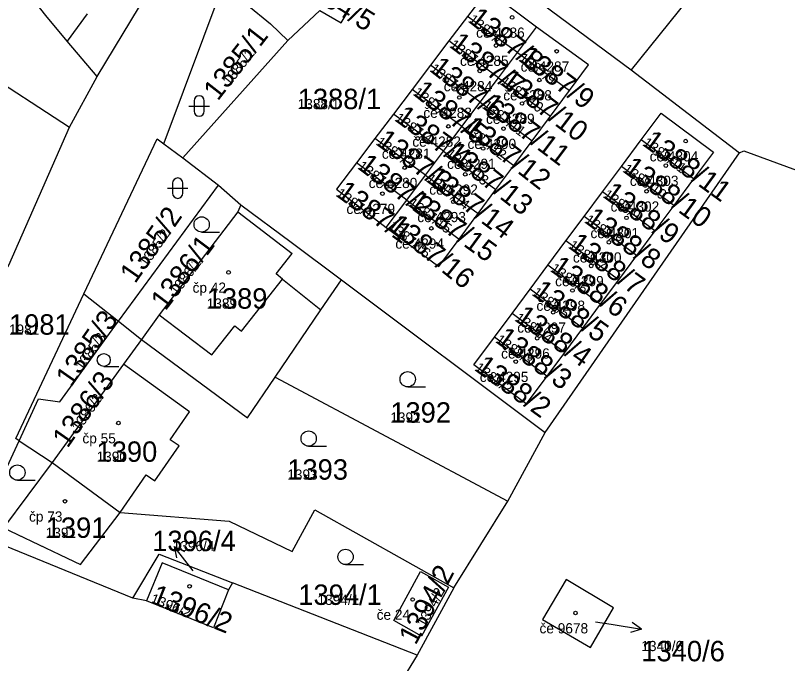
# Model space of a CAD drawing. Extents: x -763628 to -761565, y -976033 to -973833.
# Drawn here: x -762708.9 to -762633.3, y -975584.1 to -975520.6 of the extents above; entities that cross this region are included whole.
import ezdxf

# ---------------------------------------------------------------- set-up
doc = ezdxf.new("R2010")
doc.units = 0
for name, color, linetype in [('KN_cisla parcel 1000', 7, 'Continuous'), ('KN_cisla parcel 500', 7, 'Continuous'), ('KN_cisla parcel znacky', 7, 'Continuous'), ('KN_cisla popisna 500', 7, 'Continuous'), ('KN_hranice parcel', 7, 'Continuous'), ('KN_vnitrni kresba parcel', 7, 'Continuous'), ('KN_znacky budov', 7, 'Continuous'), ('KN_znacky kultur', 7, 'Continuous')]:
    doc.layers.add(name, color=color, linetype=linetype)

msp = doc.modelspace()

# ---------------------------------------------------------------- linework, layer by layer
at = {"layer": 'KN_cisla parcel znacky'}
for p, q in [((-762691.5, -975574.98), (-762693.348, -975572.615)), ((-762693.348, -975572.615), (-762692.336, -975573.096)), ((-762693.348, -975572.615), (-762693.126, -975573.713)), ((-762652.1, -975579.98), (-762650.56, -975580.23)), ((-762650.56, -975580.23), (-762647.596, -975580.699)), ((-762647.596, -975580.699), (-762648.663, -975581.037)), ((-762647.596, -975580.699), (-762648.507, -975580.048))]:
    msp.add_line(p, q, dxfattribs=at)
at = {"layer": 'KN_hranice parcel'}
for p, q in [((-762669.07, -975510.66), (-762648.61, -975525.91)), ((-762682.22, -975523.01), (-762679.09, -975520.07)), ((-762664.63, -975520.66), (-762666.44, -975523.06)), ((-762659.74, -975524.21), (-762664.63, -975520.66)), ((-762659.74, -975524.21), (-762657.86, -975521.71)), ((-762682.22, -975523.01), (-762692.52, -975534.53)), ((-762666.44, -975523.06), (-762668.25, -975525.45)), ((-762661.58, -975526.67), (-762666.44, -975523.06)), ((-762661.58, -975526.67), (-762659.74, -975524.21)), ((-762659.74, -975524.21), (-762654.64, -975527.92)), ((-762668.25, -975525.45), (-762670.05, -975527.82)), ((-762663.38, -975529.07), (-762668.25, -975525.45)), ((-762648.61, -975525.91), (-762637.97, -975534.02)), ((-762703.62, -975531.5), (-762700.91, -975526.55)), ((-762663.38, -975529.07), (-762661.58, -975526.67)), ((-762661.58, -975526.67), (-762656.51, -975530.43)), ((-762670.05, -975527.82), (-762671.88, -975530.23)), ((-762665.17, -975531.46), (-762670.05, -975527.82)), ((-762656.51, -975530.43), (-762654.64, -975527.92)), ((-762665.17, -975531.46), (-762663.38, -975529.07)), ((-762663.38, -975529.07), (-762658.29, -975532.85)), ((-762671.88, -975530.23), (-762673.69, -975532.62)), ((-762666.97, -975533.85), (-762671.88, -975530.23)), ((-762658.29, -975532.85), (-762656.51, -975530.43)), ((-762666.97, -975533.85), (-762665.17, -975531.46)), ((-762665.17, -975531.46), (-762660.08, -975535.26)), ((-762673.69, -975532.62), (-762675.5, -975535.01)), ((-762668.75, -975536.22), (-762673.69, -975532.62)), ((-762660.08, -975535.26), (-762658.29, -975532.85)), ((-762649.55, -975535.36), (-762647.61, -975532.75)), ((-762642.48, -975536.57), (-762647.61, -975532.75)), ((-762694.38, -975533.14), (-762692.52, -975534.53)), ((-762668.75, -975536.22), (-762666.97, -975533.85)), ((-762666.97, -975533.85), (-762661.84, -975537.63)), ((-762692.52, -975534.53), (-762689.02, -975537.2)), ((-762657.03, -975561.43), (-762637.97, -975534.02)), ((-762670.58, -975538.66), (-762675.5, -975535.01)), ((-762661.84, -975537.63), (-762660.08, -975535.26)), ((-762651.4, -975537.85), (-762649.55, -975535.36)), ((-762644.42, -975539.18), (-762649.55, -975535.36)), ((-762670.58, -975538.66), (-762668.75, -975536.22)), ((-762668.75, -975536.22), (-762663.59, -975539.99)), ((-762642.48, -975536.57), (-762644.42, -975539.18)), ((-762698.8, -975550.53), (-762689.02, -975537.2)), ((-762689.02, -975537.2), (-762686.82, -975539.12)), ((-762663.59, -975539.99), (-762661.84, -975537.63)), ((-762653.21, -975540.28), (-762651.4, -975537.85)), ((-762646.27, -975541.66), (-762651.4, -975537.85)), ((-762672.59, -975541.34), (-762670.58, -975538.66)), ((-762670.58, -975538.66), (-762665.43, -975542.49)), ((-762644.42, -975539.18), (-762646.27, -975541.66)), ((-762665.43, -975542.49), (-762663.59, -975539.99)), ((-762654.98, -975542.66), (-762653.21, -975540.28)), ((-762648.08, -975544.09), (-762653.21, -975540.28)), ((-762646.27, -975541.66), (-762648.08, -975544.09)), ((-762656.75, -975545.04), (-762654.98, -975542.66)), ((-762649.85, -975546.47), (-762654.98, -975542.66)), ((-762648.08, -975544.09), (-762649.85, -975546.47)), ((-762658.49, -975547.38), (-762656.75, -975545.04)), ((-762651.62, -975548.86), (-762656.75, -975545.04)), ((-762676.98, -975546.46), (-762657.03, -975561.43)), ((-762649.85, -975546.47), (-762651.62, -975548.86)), ((-762660.26, -975549.77), (-762658.49, -975547.38)), ((-762653.36, -975551.2), (-762658.49, -975547.38)), ((-762702.2, -975547.84), (-762698.8, -975550.53)), ((-762651.62, -975548.86), (-762653.36, -975551.2)), ((-762661.99, -975552.09), (-762660.26, -975549.77)), ((-762655.13, -975553.58), (-762660.26, -975549.77)), ((-762698.8, -975550.53), (-762696.54, -975552.32)), ((-762653.36, -975551.2), (-762655.13, -975553.58)), ((-762696.54, -975552.32), (-762698.33, -975554.73)), ((-762656.86, -975555.91), (-762661.99, -975552.09)), ((-762655.13, -975553.58), (-762656.86, -975555.91)), ((-762698.33, -975554.73), (-762705.3, -975564.38)), ((-762683.47, -975556), (-762660.68, -975568.15)), ((-762660.68, -975568.15), (-762657.03, -975561.43)), ((-762712.75, -975571.37), (-762708.54, -975562.24)), ((-762708.54, -975562.24), (-762705.3, -975564.38)), ((-762705.3, -975564.38), (-762710.08, -975570.77)), ((-762705.3, -975564.38), (-762698.64, -975569.26)), ((-762665.98, -975576.66), (-762660.68, -975568.15)), ((-762697.42, -975577.66), (-762711.15, -975572.04)), ((-762687.65, -975576.17), (-762688.05, -975576.86)), ((-762669.55, -975583.25), (-762687.65, -975576.17)), ((-762665.98, -975576.66), (-762669.55, -975583.25)), ((-762696.05, -975577.93), (-762697.42, -975577.66)), ((-762669.55, -975583.25), (-762675.73, -975593.21))]:
    msp.add_line(p, q, dxfattribs=at)
for points in [[(-762643.13, -975507.8), (-762637.36, -975511.9), (-762648.61, -975525.91)], [(-762700.91, -975526.55), (-762690.92, -975510), (-762690.33, -975509.16)], [(-762700.91, -975526.55), (-762703.83, -975523.08), (-762705.94, -975520.56), (-762711.29, -975513.78)], [(-762694.38, -975533.14), (-762694.34, -975533.05), (-762688.57, -975517.56)], [(-762688.57, -975517.56), (-762683.93, -975521.4), (-762682.22, -975523.01)], [(-762679.09, -975520.07), (-762676.99, -975521.28), (-762675.31, -975518.44)], [(-762657.86, -975521.71), (-762662.68, -975518.09), (-762664.63, -975520.66)], [(-762654.64, -975527.92), (-762652.79, -975525.41), (-762657.86, -975521.71)], [(-762727.98, -975535.39), (-762712.55, -975525.7), (-762703.62, -975531.5)], [(-762647.61, -975532.75), (-762645.66, -975530.13), (-762640.53, -975533.95), (-762642.48, -975536.57)], [(-762732.6, -975605.9), (-762731.03, -975598.28), (-762729.5, -975592.1), (-762728.34, -975589.62), (-762719.64, -975571.02), (-762714.08, -975552.67), (-762709.55, -975545.05), (-762703.62, -975531.5)], [(-762702.2, -975547.84), (-762695.01, -975532.67), (-762694.38, -975533.14)], [(-762637.97, -975534.02), (-762637.56, -975533.83), (-762629.19, -975536.9), (-762620.79, -975538.09), (-762603.69, -975537.75)], [(-762675.5, -975535.01), (-762677.46, -975537.6), (-762672.59, -975541.34)], [(-762686.82, -975539.12), (-762687.13, -975539.8), (-762694.83, -975549.92), (-762696.54, -975552.32)], [(-762686.82, -975539.12), (-762681.91, -975542.78), (-762676.98, -975546.46)], [(-762672.59, -975541.34), (-762667.42, -975545.17), (-762665.43, -975542.49)], [(-762683.47, -975556), (-762678.98, -975549.4), (-762676.98, -975546.46)], [(-762708.54, -975562.24), (-762708.88, -975562.02), (-762702.2, -975547.84)], [(-762708.54, -975562.24), (-762706.64, -975558.13), (-762704.55, -975558.44), (-762698.9, -975550.67), (-762698.8, -975550.53)], [(-762696.54, -975552.32), (-762686.18, -975560), (-762683.47, -975556)], [(-762656.86, -975555.91), (-762658.89, -975558.64), (-762664.02, -975554.82), (-762661.99, -975552.09)], [(-762698.64, -975569.26), (-762696.11, -975565.58), (-762695.24, -975566.17), (-762692.88, -975562.74), (-762693.75, -975562.14), (-762691.86, -975559.4), (-762698.33, -975554.73)], [(-762710.08, -975570.77), (-762702.52, -975574.38), (-762698.64, -975569.26)], [(-762698.64, -975569.26), (-762687.98, -975570.14), (-762681.8, -975573.09), (-762679.57, -975569.03), (-762665.98, -975576.66)], [(-762697.42, -975577.66), (-762694.82, -975573.36), (-762687.65, -975576.17)], [(-762688.05, -975576.86), (-762694.53, -975574.2), (-762696.05, -975577.93)], [(-762669.22, -975575.06), (-762666.5, -975576.58), (-762669.12, -975581.38), (-762671.84, -975579.85), (-762669.22, -975575.06)], [(-762657.28, -975579.75), (-762652.58, -975582.49), (-762650.32, -975578.61), (-762654.95, -975575.85), (-762657.28, -975579.75)], [(-762688.05, -975576.86), (-762689.52, -975580.59), (-762696.05, -975577.93)]]:
    msp.add_lwpolyline(points, dxfattribs=at)
at = {"layer": 'KN_vnitrni kresba parcel'}
for p, q in [((-762701.88, -975520.41), (-762703.83, -975523.08)), ((-762687.13, -975539.8), (-762681.79, -975543.9)), ((-762683.38, -975545.9), (-762681.79, -975543.9)), ((-762682.73, -975546.42), (-762683.38, -975545.9)), ((-762686.75, -975551.52), (-762682.73, -975546.42)), ((-762682.73, -975546.42), (-762678.98, -975549.4)), ((-762694.83, -975549.92), (-762689.67, -975553.81)), ((-762689.67, -975553.81), (-762687.42, -975550.98)), ((-762687.42, -975550.98), (-762686.75, -975551.52))]:
    msp.add_line(p, q, dxfattribs=at)
at = {"layer": 'KN_znacky budov'}
for centre in [(-762660.257, -975520.759), (-762661.837, -975523.519), (-762655.897, -975524.079), (-762663.427, -975526.009), (-762657.597, -975526.899), (-762665.427, -975528.609), (-762659.287, -975529.199), (-762666.507, -975531.439), (-762661.097, -975531.659), (-762669.487, -975532.619), (-762643.257, -975532.879), (-762663.097, -975533.609), (-762670.777, -975535.489), (-762645.197, -975535.279), (-762664.847, -975536.139), (-762647.087, -975537.799), (-762672.957, -975538.029), (-762666.017, -975538.829), (-762649.057, -975540.399), (-762668.167, -975541.429), (-762650.777, -975542.789), (-762652.517, -975545.109), (-762688.027, -975545.749), (-762654.347, -975547.519), (-762656.227, -975549.659), (-762657.807, -975552.199), (-762659.897, -975554.489), (-762698.817, -975560.509), (-762704.047, -975568.179), (-762691.847, -975576.509), (-762669.997, -975577.799), (-762654.047, -975579.129)]:
    msp.add_circle(centre, 0.175, dxfattribs=at)
at = {"layer": 'KN_znacky kultur'}
for p, q in [((-762691.411, -975528.941), (-762691.411, -975529.942)), ((-762690.409, -975529.942), (-762690.409, -975528.941)), ((-762691.911, -975529.441), (-762689.909, -975529.441)), ((-762694.011, -975537.491), (-762692.009, -975537.491)), ((-762693.511, -975536.991), (-762693.511, -975537.992)), ((-762692.509, -975537.992), (-762692.509, -975536.991)), ((-762690.663, -975541.8), (-762688.913, -975541.8)), ((-762700.254, -975554.97), (-762698.766, -975554.97)), ((-762670.483, -975556.97), (-762668.733, -975556.97)), ((-762680.183, -975562.78), (-762678.433, -975562.78)), ((-762708.713, -975566.11), (-762706.963, -975566.11)), ((-762676.573, -975574.37), (-762674.823, -975574.37))]:
    msp.add_line(p, q, dxfattribs=at)
for centre, radius in [((-762690.663, -975541.05), 0.75), ((-762700.254, -975554.332), 0.637), ((-762670.483, -975556.22), 0.75), ((-762680.183, -975562.03), 0.75), ((-762708.713, -975565.36), 0.75), ((-762676.573, -975573.62), 0.75)]:
    msp.add_circle(centre, radius, dxfattribs=at)
for centre, start, end in [((-762690.91, -975528.941), 0, 180), ((-762690.91, -975529.941), 180, 359.98789), ((-762693.01, -975536.991), 0, 180), ((-762693.01, -975537.991), 180, 359.98789)]:
    msp.add_arc(centre, 0.5, start, end, dxfattribs=at)

# ---------------------------------------------------------------- texts
at = {"layer": 'KN_cisla parcel 1000'}
for s, rotation, p in [('1384/5', 328, (-762681.471, -975517.876)), ('1387/8', 322, (-762664.63, -975521.151)), ('1385/1', 52, (-762689.081, -975529.016)), ('1387/7', 323, (-762666.471, -975523.618)), ('1387/9', 323, (-762659.701, -975524.949)), ('1387/6', 322, (-762668.401, -975525.981)), ('1387/10', 323, (-762661.521, -975527.239)), ('1387/5', 322, (-762670.04, -975528.301)), ('1387/11', 323, (-762663.271, -975529.579)), ('1387/4', 324, (-762671.841, -975530.826)), ('1387/12', 322, (-762665.1, -975531.812)), ('1387/3', 324, (-762673.681, -975533.166)), ('1388/11', 324, (-762647.561, -975533.246)), ('1387/13', 322, (-762666.85, -975534.312)), ('1387/2', 323, (-762675.471, -975535.519)), ('1388/10', 324, (-762649.502, -975535.835)), ('1387/14', 323, (-762668.761, -975536.769)), ('1387/1', 324, (-762677.6, -975538.206)), ('1388/9', 324, (-762651.441, -975538.326)), ('1387/15', 324, (-762670.532, -975539.155)), ('1385/2', 55, (-762697.184, -975546.917)), ('1388/8', 324, (-762653.251, -975540.806)), ('1387/16', 321, (-762672.49, -975541.394)), ('1388/7', 324, (-762654.831, -975543.296)), ('1386/1', 53, (-762694.212, -975549.585)), ('1388/6', 325, (-762656.601, -975545.583)), ('1388/5', 324, (-762658.381, -975547.926)), ('1385/3', 55, (-762703.466, -975557.076)), ('1388/4', 325, (-762660.081, -975550.433)), ('1388/3', 324, (-762661.962, -975552.545)), ('1388/2', 324, (-762664.011, -975555.296)), ('1386/3', 55, (-762703.803, -975563.044)), ('1394/2', 62, (-762669.702, -975582.346)), ('1396/2', 338, (-762695.77, -975578.105))]:
    msp.add_text(s, height=2, rotation=rotation, dxfattribs=at).set_placement(p)
for s, p in [('1388/1', (-762681.26, -975529.75)), ('1389', (-762690.17, -975549.3)), ('1981', (-762709.54, -975551.85)), ('1392', (-762672.19, -975560.47)), ('1390', (-762700.96, -975564.31)), ('1393', (-762682.28, -975566.06)), ('1391', (-762705.94, -975571.76)), ('1396/4', (-762695.506, -975573.06)), ('1394/1', (-762681.2, -975578.33)), ('1340/6', (-762647.6, -975583.858))]:
    msp.add_text(s, height=2, dxfattribs=at).set_placement(p)
at = {"layer": 'KN_cisla parcel 500'}
for s, rotation, p in [('1387/8', 322, (-762664.63, -975521.151)), ('1387/7', 323, (-762666.471, -975523.618)), ('1385/1', 52, (-762687.921, -975527.531)), ('1387/9', 323, (-762659.701, -975524.949)), ('1387/6', 322, (-762668.401, -975525.981)), ('1387/10', 323, (-762661.521, -975527.239)), ('1387/5', 322, (-762670.04, -975528.301)), ('1387/11', 323, (-762663.271, -975529.579)), ('1387/4', 324, (-762671.841, -975530.826)), ('1387/12', 322, (-762665.1, -975531.812)), ('1387/3', 324, (-762673.681, -975533.166)), ('1388/11', 324, (-762647.561, -975533.246)), ('1387/13', 322, (-762666.85, -975534.312)), ('1387/2', 323, (-762675.471, -975535.519)), ('1388/10', 324, (-762649.502, -975535.835)), ('1387/14', 323, (-762668.761, -975536.769)), ('1387/1', 324, (-762677.6, -975538.206)), ('1388/9', 324, (-762651.441, -975538.326)), ('1387/15', 324, (-762670.532, -975539.155)), ('1388/8', 324, (-762653.251, -975540.806)), ('1387/16', 321, (-762672.49, -975541.394)), ('1385/2', 55, (-762696.046, -975545.292)), ('1388/7', 324, (-762654.831, -975543.296)), ('1386/1', 53, (-762693.079, -975548.081)), ('1388/6', 325, (-762656.601, -975545.583)), ('1388/5', 324, (-762658.381, -975547.926)), ('1388/4', 325, (-762660.081, -975550.433)), ('1385/3', 55, (-762702.329, -975555.451)), ('1388/3', 324, (-762661.962, -975552.545)), ('1388/2', 324, (-762664.011, -975555.296)), ('1386/3', 55, (-762702.665, -975561.419)), ('1394/2', 62, (-762668.771, -975580.595)), ('1396/2', 338, (-762695.77, -975578.105))]:
    msp.add_text(s, height=1, rotation=rotation, dxfattribs=at).set_placement(p)
for s, p in [('1388/1', (-762681.26, -975529.75)), ('1389', (-762690.17, -975549.3)), ('1981', (-762709.54, -975551.85)), ('1392', (-762672.19, -975560.47)), ('1390', (-762700.96, -975564.31)), ('1393', (-762682.28, -975566.06)), ('1391', (-762705.94, -975571.76)), ('1396/4', (-762693.506, -975573.06)), ('1394/1', (-762679.317, -975578.33)), ('1340/6', (-762647.6, -975582.858))]:
    msp.add_text(s, height=1, dxfattribs=at).set_placement(p)
at = {"layer": 'KN_cisla popisna 500'}
for s, p in [('če 4286', (-762663.781, -975522.751)), ('če 4285', (-762665.361, -975525.511)), ('če 4287', (-762659.421, -975526.071)), ('če 4284', (-762666.951, -975528.001)), ('če 4288', (-762661.121, -975528.891)), ('če 4283', (-762668.951, -975530.601)), ('če 4289', (-762662.811, -975531.191)), ('če 4282', (-762670.031, -975533.431)), ('če 4290', (-762664.621, -975533.651)), ('če 4281', (-762673.011, -975534.611)), ('če 4304', (-762646.781, -975534.871)), ('če 4291', (-762666.621, -975535.601)), ('če 4280', (-762674.301, -975537.481)), ('če 4303', (-762648.721, -975537.271)), ('če 4292', (-762668.371, -975538.131)), ('če 4279', (-762676.481, -975540.021)), ('če 4302', (-762650.611, -975539.791)), ('če 4293', (-762669.541, -975540.821)), ('če 4301', (-762652.581, -975542.391)), ('če 4294', (-762671.691, -975543.421)), ('če 4300', (-762654.301, -975544.781)), ('čp 42', (-762691.551, -975547.741)), ('če 4299', (-762656.041, -975547.101)), ('če 4298', (-762657.871, -975549.511)), ('če 4297', (-762659.751, -975551.651)), ('če 4296', (-762661.331, -975554.191)), ('če 4295', (-762663.421, -975556.481)), ('čp 55', (-762702.341, -975562.501)), ('čp 73', (-762707.571, -975570.171)), ('če 24', (-762673.521, -975579.791)), ('če 9678', (-762657.571, -975581.121))]:
    msp.add_text(s, height=1, dxfattribs=at).set_placement(p)

doc.saveas('drawing.dxf')
